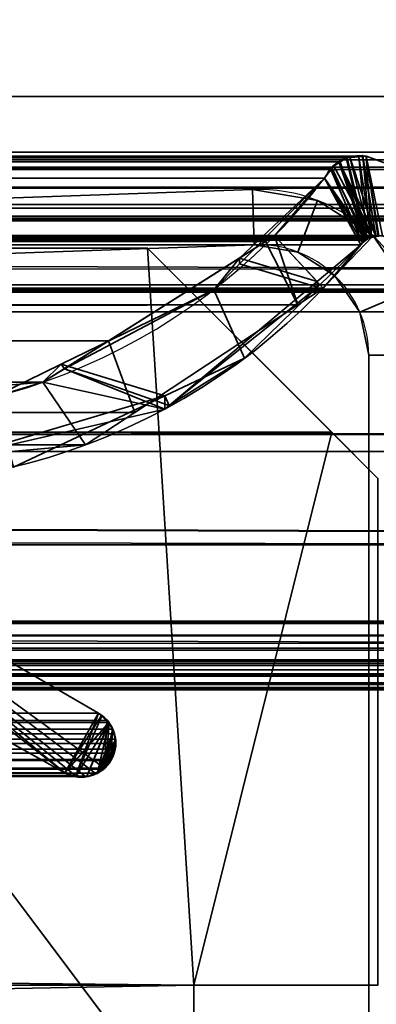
# Model space of a CAD drawing. Header units: millimetres. Extents: x -488 to 6688, y -115 to 115.
# Tile 379 of 656: x 304.61 to 308.48, y -8.21 to 2.48. Entities that reach past the tile are written whole.
import ezdxf

# ---------------------------------------------------------------- set-up
doc = ezdxf.new("R2010")
doc.units = ezdxf.units.MM
doc.layers.add('151', color=7, linetype='Continuous', true_color=0xffffff)

# ---------------------------------------------------------------- blocks, each defined once
blk = doc.blocks.new('UG_SURFACE_001')
at = {"layer": '151', "color": 252, "linetype": 'Continuous', "lineweight": 35}
for points in [[(487.5, -15, 2194.25), (487.5, 115, 2194.25), (-487.5, 115, 2194.25), (-487.5, -15, 2194.25)], [(-337.5, -15, 2044.25), (-337.5, 115, 2044.25), (337.5, 115, 2044.25), (337.5, -15, 2044.25)]]:
    blk.add_3dface(points, dxfattribs=at)
blk = doc.blocks.new('UG_SURFACE_007')
at = {"layer": '151', "color": 35, "linetype": 'Continuous', "lineweight": 35}
for points in [[(-308, -2), (-306, 0, 2), (306, 0, 2), (308, -2)], [(306.5, -8, 2017), (306, 0, 2017), (-306, 0, 2017), (-306.5, -8, 2017)], [(-306, 0, 2017), (306, 0, 2017), (306, 0, 2), (-306, 0, 2)], [(308, -2), (306, 0, 2), (306, 0, 2017), (308.5, -2.5, 2017)], [(306.5, -8, 2017), (308.5, -8, 2017), (308.5, -2.5, 2017), (306, 0, 2017)], [(-308, -2), (306.5, -8), (-306.5, -8)], [(306.5, -8), (-308, -2), (308, -2)], [(308, -2), (308.5, -2.5), (308.5, -8), (306.5, -8)], [(308.5, -2.5, 2017), (308.5, -2.5), (308, -2)], [(-306.5, -19.9, 2017), (306.5, -19.9, 2017), (306.5, -8, 2017)], [(-306.5, -8, 2017), (-306.5, -19.9, 2017), (306.5, -8, 2017)], [(306.5, -8), (306.5, -19.9), (-306.5, -19.9), (-306.5, -8)], [(306.5, -8), (308.5, -8), (308.5, -8, 2017), (306.5, -8, 2017)], [(306.5, -19.9), (306.5, -8), (306.5, -8, 2017), (306.5, -19.9, 2017)]]:
    blk.add_3dface(points, dxfattribs=at)
blk = doc.blocks.new('UG_SURFACE_025')
at = {"layer": '151', "color": 252, "linetype": 'Continuous', "lineweight": 35}
for points in [[(307.137, 0.635, 2017), (307.137, 0.635, 2), (295.009, 0.211, 2), (295.009, 0.211, 2017)], [(307.137, 0.635, 2017), (295.009, 0.211, 2017), (295.029, -0.388, 2017), (307.158, 0.035, 2017)], [(307.158, 0.035, 2), (295.029, -0.388, 2), (295.009, 0.211, 2), (307.137, 0.635, 2)], [(307.845, 0.516, 2017), (307.845, 0.516, 2), (307.137, 0.635, 2), (307.137, 0.635, 2017)], [(307.158, 0.035, 2017), (307.63, -0.044, 2017), (307.845, 0.516, 2017), (307.137, 0.635, 2017)], [(307.137, 0.635, 2), (307.845, 0.516, 2), (307.63, -0.044, 2), (307.158, 0.035, 2)], [(307.63, -0.044, 2017), (308.034, -0.301, 2017), (308.45, 0.131, 2017), (307.845, 0.516, 2017)], [(307.845, 0.516, 2), (308.45, 0.131, 2), (308.034, -0.301, 2), (307.63, -0.044, 2)], [(308.45, 0.131, 2017), (308.45, 0.131, 2), (307.845, 0.516, 2), (307.845, 0.516, 2017)], [(308.857, -0.461, 2017), (308.45, 0.131, 2017), (308.034, -0.301, 2017), (308.305, -0.695, 2017)], [(308.305, -0.695, 2), (308.034, -0.301, 2), (308.45, 0.131, 2), (308.857, -0.461, 2)], [(308.857, -0.461, 2017), (308.857, -0.461, 2), (308.45, 0.131, 2), (308.45, 0.131, 2017)], [(307.158, 0.035, 2017), (295.029, -0.388, 2017), (295.029, -0.388, 2), (307.158, 0.035, 2)], [(307.158, 0.035, 2017), (307.158, 0.035, 2), (307.63, -0.044, 2), (307.63, -0.044, 2017)], [(307.63, -0.044, 2017), (307.63, -0.044, 2), (308.034, -0.301, 2), (308.034, -0.301, 2017)], [(308.034, -0.301, 2017), (308.034, -0.301, 2), (308.305, -0.695, 2), (308.305, -0.695, 2017)], [(309, -1.164, 2017), (308.857, -0.461, 2017), (308.305, -0.695, 2017), (308.4, -1.164, 2017)], [(308.4, -1.164, 2), (308.305, -0.695, 2), (308.857, -0.461, 2), (309, -1.164, 2)], [(308.305, -0.695, 2017), (308.4, -1.164, 1609.594), (308.4, -1.164, 1850)], [(308.4, -1.164, 1850), (308.4, -1.164, 2017), (308.305, -0.695, 2017)], [(308.305, -0.695, 2017), (308.4, -1.164, 1373.406), (308.4, -1.164, 1609.594)], [(308.305, -0.695, 2017), (308.4, -1.164, 1084.75), (308.4, -1.164, 1373.406)], [(308.305, -0.695, 2017), (308.305, -0.695, 2), (308.4, -1.164, 774.5), (308.4, -1.164, 1084.75)], [(308.305, -0.695, 2), (308.4, -1.164, 489.5), (308.4, -1.164, 774.5)], [(308.305, -0.695, 2), (308.4, -1.164, 204.5), (308.4, -1.164, 489.5)], [(308.305, -0.695, 2), (308.4, -1.164, 2), (308.4, -1.164, 29.844)], [(308.4, -1.164, 29.844), (308.4, -1.164, 204.5), (308.305, -0.695, 2)], [(308.4, -1.164, 1373.406), (308.4, -12.138, 1491.036), (308.4, -12.073, 1491.657)], [(308.4, -16.471, 1609.594), (308.4, -1.164, 1609.594), (308.4, -12.266, 1492.25), (308.4, -12.683, 1492.714)], [(308.4, -12.073, 1491.657), (308.4, -1.164, 1609.594), (308.4, -1.164, 1373.406)], [(308.4, -1.164, 1373.406), (308.4, -16.471, 1373.406), (308.4, -13.565, 1490), (308.4, -12.955, 1490.13)], [(308.4, -12.073, 1491.657), (308.4, -12.266, 1492.25), (308.4, -1.164, 1609.594)], [(308.4, -12.955, 1490.13), (308.4, -12.45, 1490.496), (308.4, -1.164, 1373.406)], [(308.4, -12.45, 1490.496), (308.4, -12.138, 1491.036), (308.4, -1.164, 1373.406)], [(308.4, -1.164, 1850), (308.4, -9.625, 1967.746), (308.4, -9.252, 1969.5)], [(308.4, -16.471, 2017), (308.4, -1.164, 2017), (308.4, -12.232, 1973.602), (308.4, -13.565, 1973.813)], [(308.4, -9.252, 1969.5), (308.4, -1.164, 2017), (308.4, -1.164, 1850)], [(308.4, -9.252, 1969.5), (308.4, -9.625, 1971.254), (308.4, -1.164, 2017)], [(308.4, -1.164, 2017), (308.4, -10.679, 1972.705), (308.4, -12.232, 1973.602)], [(308.4, -1.164, 1850), (308.4, -10.679, 1966.295), (308.4, -9.625, 1967.746)], [(308.4, -1.164, 1850), (308.4, -16.471, 1850), (308.4, -14.016, 1965.211), (308.4, -12.232, 1965.398)], [(308.4, -12.232, 1965.398), (308.4, -10.679, 1966.295), (308.4, -1.164, 1850)], [(308.4, -9.625, 1971.254), (308.4, -10.679, 1972.705), (308.4, -1.164, 2017)], [(308.4, -1.164, 1609.594), (308.4, -9.625, 1728.746), (308.4, -9.252, 1730.5)], [(308.4, -1.164, 1850), (308.4, -12.232, 1734.602), (308.4, -13.565, 1734.813)], [(308.4, -9.252, 1730.5), (308.4, -1.164, 1850), (308.4, -1.164, 1609.594)], [(308.4, -13.565, 1734.813), (308.4, -14.016, 1734.789), (308.4, -16.471, 1850), (308.4, -1.164, 1850)], [(308.4, -9.252, 1730.5), (308.4, -9.625, 1732.254), (308.4, -1.164, 1850)], [(308.4, -1.164, 1850), (308.4, -10.679, 1733.705), (308.4, -12.232, 1734.602)], [(308.4, -1.164, 1609.594), (308.4, -10.679, 1727.295), (308.4, -9.625, 1728.746)], [(308.4, -1.164, 1609.594), (308.4, -16.471, 1609.594), (308.4, -14.016, 1726.211), (308.4, -12.232, 1726.398)], [(308.4, -12.232, 1726.398), (308.4, -10.679, 1727.295), (308.4, -1.164, 1609.594)], [(308.4, -9.625, 1732.254), (308.4, -10.679, 1733.705), (308.4, -1.164, 1850)], [(308.4, -1.164, 1084.75), (308.4, -9.625, 1250.746), (308.4, -9.252, 1252.5)], [(308.4, -1.164, 1373.406), (308.4, -12.232, 1256.602), (308.4, -13.565, 1256.813)], [(308.4, -9.252, 1252.5), (308.4, -1.164, 1373.406), (308.4, -1.164, 1084.75)], [(308.4, -13.565, 1256.813), (308.4, -14.016, 1256.789), (308.4, -16.471, 1373.406), (308.4, -1.164, 1373.406)], [(308.4, -9.252, 1252.5), (308.4, -9.625, 1254.254), (308.4, -1.164, 1373.406)], [(308.4, -1.164, 1373.406), (308.4, -10.679, 1255.705), (308.4, -12.232, 1256.602)], [(308.4, -1.164, 1084.75), (308.4, -10.679, 1249.295), (308.4, -9.625, 1250.746)], [(308.4, -1.164, 1084.75), (308.4, -16.471, 1084.75), (308.4, -14.016, 1248.211), (308.4, -12.232, 1248.398)], [(308.4, -12.232, 1248.398), (308.4, -10.679, 1249.295), (308.4, -1.164, 1084.75)], [(308.4, -9.625, 1254.254), (308.4, -10.679, 1255.705), (308.4, -1.164, 1373.406)], [(308.4, -1.164, 774.5), (308.4, -9.625, 915.246), (308.4, -9.252, 917)], [(308.4, -9.252, 917), (308.4, -1.164, 1084.75), (308.4, -1.164, 774.5)], [(308.4, -9.252, 917), (308.4, -9.625, 918.754), (308.4, -1.164, 1084.75)], [(308.4, -1.164, 1084.75), (308.4, -12.232, 921.102), (308.4, -13.565, 921.313)], [(308.4, -13.565, 921.313), (308.4, -14.016, 921.289), (308.4, -16.471, 1084.75), (308.4, -1.164, 1084.75)], [(308.4, -1.164, 774.5), (308.4, -10.679, 913.795), (308.4, -9.625, 915.246)], [(308.4, -14.016, 912.711), (308.4, -12.232, 912.898), (308.4, -1.164, 774.5), (308.4, -16.471, 774.5)], [(308.4, -1.164, 1084.75), (308.4, -10.679, 920.205), (308.4, -12.232, 921.102)], [(308.4, -12.232, 912.898), (308.4, -10.679, 913.795), (308.4, -1.164, 774.5)], [(308.4, -9.625, 918.754), (308.4, -10.679, 920.205), (308.4, -1.164, 1084.75)], [(308.4, -1.164, 489.5), (308.4, -9.625, 630.246), (308.4, -9.252, 632)], [(308.4, -9.252, 632), (308.4, -1.164, 774.5), (308.4, -1.164, 489.5)], [(308.4, -1.164, 774.5), (308.4, -12.232, 636.102), (308.4, -13.565, 636.313)], [(308.4, -9.252, 632), (308.4, -9.625, 633.754), (308.4, -1.164, 774.5)], [(308.4, -13.565, 636.313), (308.4, -14.016, 636.289), (308.4, -16.471, 774.5), (308.4, -1.164, 774.5)], [(308.4, -1.164, 489.5), (308.4, -10.679, 628.795), (308.4, -9.625, 630.246)], [(308.4, -14.016, 627.711), (308.4, -12.232, 627.898), (308.4, -1.164, 489.5), (308.4, -16.471, 489.5)], [(308.4, -1.164, 774.5), (308.4, -10.679, 635.205), (308.4, -12.232, 636.102)], [(308.4, -12.232, 627.898), (308.4, -10.679, 628.795), (308.4, -1.164, 489.5)], [(308.4, -9.625, 633.754), (308.4, -10.679, 635.205), (308.4, -1.164, 774.5)], [(308.4, -1.164, 489.5), (308.4, -12.232, 351.102), (308.4, -13.565, 351.313)], [(308.4, -13.565, 351.313), (308.4, -14.016, 351.289), (308.4, -16.471, 489.5), (308.4, -1.164, 489.5)], [(308.4, -1.164, 489.5), (308.4, -10.679, 350.205), (308.4, -12.232, 351.102)], [(308.4, -1.164, 204.5), (308.4, -12.232, 342.898), (308.4, -10.679, 343.795)], [(308.4, -1.164, 489.5), (308.4, -9.625, 348.754), (308.4, -10.679, 350.205)], [(308.4, -1.164, 489.5), (308.4, -1.164, 204.5), (308.4, -9.252, 347)], [(308.4, -10.679, 343.795), (308.4, -9.625, 345.246), (308.4, -1.164, 204.5)], [(308.4, -9.252, 347), (308.4, -9.625, 348.754), (308.4, -1.164, 489.5)], [(308.4, -1.164, 204.5), (308.4, -16.471, 204.5), (308.4, -14.016, 342.711), (308.4, -12.232, 342.898)], [(308.4, -9.625, 345.246), (308.4, -9.252, 347), (308.4, -1.164, 204.5)], [(308.4, -1.164, 204.5), (308.4, -12.232, 66.102), (308.4, -13.565, 66.313)], [(308.4, -1.164, 29.844), (308.4, -9.625, 60.246), (308.4, -9.252, 62)], [(308.4, -1.164, 29.844), (308.4, -16.471, 29.844), (308.4, -14.016, 57.711), (308.4, -12.232, 57.898)], [(308.4, -13.565, 66.313), (308.4, -14.016, 66.289), (308.4, -16.471, 204.5), (308.4, -1.164, 204.5)], [(308.4, -9.252, 62), (308.4, -9.625, 63.754), (308.4, -1.164, 204.5), (308.4, -1.164, 29.844)], [(308.4, -12.232, 57.898), (308.4, -10.679, 58.795), (308.4, -1.164, 29.844)], [(308.4, -1.164, 204.5), (308.4, -10.679, 65.205), (308.4, -12.232, 66.102)], [(308.4, -10.679, 58.795), (308.4, -9.625, 60.246), (308.4, -1.164, 29.844)], [(308.4, -9.625, 63.754), (308.4, -10.679, 65.205), (308.4, -1.164, 204.5)], [(308.4, -1.164, 29.844), (308.4, -1.164, 2), (308.4, -16.471, 2), (308.4, -16.471, 29.844)], [(309, -16.471, 2017), (309, -1.164, 2017), (308.4, -1.164, 2017), (308.4, -16.471, 2017)], [(308.4, -16.471, 2), (308.4, -1.164, 2), (309, -1.164, 2), (309, -16.471, 2)]]:
    blk.add_3dface(points, dxfattribs=at)
blk = doc.blocks.new('UG_SURFACE_047')
at = {"layer": '151', "color": 7, "linetype": 'Continuous', "lineweight": 35}
for points in [[(312.175, 1.646, 2019.425), (312.128, 4.961, 2019.378), (-312.128, 4.961, 2019.378), (-312.175, 1.646, 2019.425)], [(-311.205, 1.041, 2018.455), (-311.122, 3.971, 2018.372), (311.122, 3.971, 2018.372), (311.205, 1.041, 2018.455)], [(312.164, -0.224, 2019.414), (-312.175, 1.646, 2019.425), (-312.167, -0.697, 2019.417)], [(312.164, -0.224, 2019.414), (312.175, 1.646, 2019.425), (-312.175, 1.646, 2019.425)], [(-311.201, 0.959, 2018.451), (-311.205, 1.041, 2018.455), (311.205, 1.041, 2018.455)], [(-311.201, 0.959, 2018.451), (311.205, 1.041, 2018.455), (311.201, 0.959, 2018.451)], [(-308.373, 0.997, 2015.623), (-310.29, 0.295, 2017.54), (310.29, 0.295, 2017.54), (308.373, 0.997, 2015.623)], [(308.292, 0.99, 2015.542), (-308.292, 0.99, 2015.542), (-308.373, 0.997, 2015.623), (308.373, 0.997, 2015.623)], [(308.166, 0.98, 2015.416), (-308.166, 0.98, 2015.416), (-308.292, 0.99, 2015.542), (308.292, 0.99, 2015.542)], [(-308.155, 0.979, 2015.405), (-308.166, 0.98, 2015.416), (308.166, 0.98, 2015.416)], [(-308.155, 0.979, 2015.405), (308.166, 0.98, 2015.416), (308.155, 0.979, 2015.405)], [(308.155, 0.979, 2015.405), (-308.09, 0.935, 2015.34), (-308.155, 0.979, 2015.405)], [(308.155, 0.979, 2015.405), (308.09, 0.935, 2015.34), (-308.09, 0.935, 2015.34)], [(308.38, 0.097, 2015.63), (308.09, 0.935, 2015.34), (308.155, 0.979, 2015.405), (308.166, 0.98, 2015.416)], [(308.166, 0.98, 2015.416), (308.292, 0.99, 2015.542), (308.38, 0.097, 2015.63)], [(308.292, 0.99, 2015.542), (308.373, 0.997, 2015.623), (308.5, 0.136, 2015.75), (308.432, 0.114, 2015.682)], [(308.432, 0.114, 2015.682), (308.38, 0.097, 2015.63), (308.292, 0.99, 2015.542)], [(308.373, 0.997, 2015.623), (308.551, 0.133, 2015.801), (308.503, 0.136, 2015.753)], [(310.008, -0.401, 2017.258), (308.551, 0.133, 2015.801), (308.373, 0.997, 2015.623), (310.29, 0.295, 2017.54)], [(308.503, 0.136, 2015.753), (308.5, 0.136, 2015.75), (308.373, 0.997, 2015.623)], [(311.201, 0.959, 2018.451), (311.188, 0.878, 2018.438), (-311.188, 0.878, 2018.438), (-311.201, 0.959, 2018.451)], [(-311.188, 0.878, 2018.438), (311.188, 0.878, 2018.438), (311.179, 0.854, 2018.429)], [(311.179, 0.854, 2018.429), (-311.18, 0.854, 2018.43), (-311.188, 0.878, 2018.438)], [(-307.998, 0.874, 2015.248), (-308.09, 0.935, 2015.34), (308.09, 0.935, 2015.34)], [(-307.998, 0.874, 2015.248), (308.09, 0.935, 2015.34), (307.998, 0.874, 2015.248)], [(307.998, 0.874, 2015.248), (-307.992, 0.866, 2015.242), (-307.998, 0.874, 2015.248)], [(307.998, 0.874, 2015.248), (307.992, 0.866, 2015.242), (-307.992, 0.866, 2015.242)], [(307.921, 0.757, 2015.171), (-307.921, 0.757, 2015.171), (-307.992, 0.866, 2015.242), (307.992, 0.866, 2015.242)], [(308.38, 0.097, 2015.63), (308.367, 0.085, 2015.617), (307.921, 0.757, 2015.171), (307.992, 0.866, 2015.242)], [(307.992, 0.866, 2015.242), (307.998, 0.874, 2015.248), (308.09, 0.935, 2015.34), (308.38, 0.097, 2015.63)], [(-311.136, 0.719, 2018.386), (-311.18, 0.854, 2018.43), (311.179, 0.854, 2018.429)], [(-311.136, 0.719, 2018.386), (311.179, 0.854, 2018.429), (311.105, 0.66, 2018.355)], [(-307.921, 0.757, 2015.171), (307.921, 0.757, 2015.171), (307.378, 0.133, 2014.628)], [(-307.378, 0.133, 2014.628), (-307.921, 0.757, 2015.171), (307.378, 0.133, 2014.628)], [(307.378, 0.133, 2014.628), (307.921, 0.757, 2015.171), (308.314, 0.033, 2015.564), (307.907, -0.436, 2015.157)], [(307.921, 0.757, 2015.171), (308.367, 0.085, 2015.617), (308.314, 0.033, 2015.564)], [(-311.136, 0.719, 2018.386), (311.105, 0.66, 2018.355), (311.096, 0.65, 2018.346)], [(311.096, 0.65, 2018.346), (-311.091, 0.656, 2018.342), (-311.136, 0.719, 2018.386)], [(-310.986, 0.503, 2018.236), (-311.091, 0.656, 2018.342), (311.096, 0.65, 2018.346)], [(-310.942, 0.475, 2018.192), (-310.986, 0.503, 2018.236), (311.096, 0.65, 2018.346)], [(311.096, 0.65, 2018.346), (310.941, 0.473, 2018.191), (-310.942, 0.475, 2018.192)], [(-310.942, 0.475, 2018.192), (310.907, 0.434, 2018.157), (310.747, 0.347, 2017.997)], [(-310.942, 0.475, 2018.192), (310.941, 0.473, 2018.191), (310.907, 0.434, 2018.157)], [(310.747, 0.347, 2017.997), (-310.746, 0.348, 2017.997), (-310.942, 0.475, 2018.192)], [(-310.746, 0.348, 2017.997), (310.747, 0.347, 2017.997), (310.705, 0.323, 2017.955)], [(-310.715, 0.327, 2017.965), (-310.746, 0.348, 2017.997), (310.705, 0.323, 2017.955)], [(-310.715, 0.327, 2017.965), (310.705, 0.323, 2017.955), (310.529, 0.311, 2017.779)], [(310.529, 0.311, 2017.779), (-310.529, 0.313, 2017.779), (-310.715, 0.327, 2017.965)], [(-310.529, 0.313, 2017.779), (310.529, 0.311, 2017.779), (310.29, 0.295, 2017.54)], [(310.29, 0.295, 2017.54), (-310.29, 0.295, 2017.54), (-310.529, 0.313, 2017.779)], [(308.551, 0.133, 2015.801), (310.008, -0.401, 2017.258), (-310.008, -0.401, 2017.258), (-308.551, 0.133, 2015.801)], [(-308.551, 0.133, 2015.801), (-308.504, 0.127, 2015.754), (308.503, 0.136, 2015.753)], [(308.503, 0.136, 2015.753), (308.551, 0.133, 2015.801), (-308.551, 0.133, 2015.801)], [(308.5, 0.136, 2015.75), (-308.504, 0.127, 2015.754), (-308.431, 0.119, 2015.681)], [(308.5, 0.136, 2015.75), (308.503, 0.136, 2015.753), (-308.504, 0.127, 2015.754)], [(-308.431, 0.119, 2015.681), (308.432, 0.114, 2015.682), (308.5, 0.136, 2015.75)], [(308.38, 0.097, 2015.63), (-308.431, 0.119, 2015.681), (-308.417, 0.117, 2015.667)], [(308.38, 0.097, 2015.63), (308.432, 0.114, 2015.682), (-308.431, 0.119, 2015.681)], [(-308.417, 0.117, 2015.667), (308.367, 0.085, 2015.617), (308.38, 0.097, 2015.63)], [(-308.417, 0.117, 2015.667), (-308.368, 0.082, 2015.618), (308.367, 0.085, 2015.617)], [(307.378, 0.133, 2014.628), (307.28, 0.071, 2014.53), (-307.28, 0.071, 2014.53), (-307.378, 0.133, 2014.628)], [(307.28, 0.071, 2014.53), (307.378, 0.133, 2014.628), (307.632, -0.617, 2014.882)], [(307.907, -0.436, 2015.157), (307.632, -0.617, 2014.882), (307.378, 0.133, 2014.628)], [(308.367, 0.085, 2015.617), (-308.368, 0.082, 2015.618), (-308.333, 0.056, 2015.583)], [(-308.333, 0.056, 2015.583), (308.314, 0.033, 2015.564), (308.367, 0.085, 2015.617)], [(-308.333, 0.056, 2015.583), (-308.314, 0.033, 2015.564), (308.314, 0.033, 2015.564)], [(-308.314, 0.033, 2015.564), (-307.603, -0.562, 2014.853), (307.632, -0.617, 2014.882)], [(307.632, -0.617, 2014.882), (307.907, -0.436, 2015.157), (-308.314, 0.033, 2015.564)], [(307.907, -0.436, 2015.157), (308.314, 0.033, 2015.564), (-308.314, 0.033, 2015.564)], [(305.576, -1.007, 2012.826), (-305.576, -1.007, 2012.826), (-307.28, 0.071, 2014.53), (307.28, 0.071, 2014.53)], [(307.632, -0.617, 2014.882), (305.86, -1.786, 2013.11), (305.576, -1.007, 2012.826), (307.28, 0.071, 2014.53)], [(-312.167, -0.697, 2019.417), (312.194, -0.693, 2019.444), (312.164, -0.224, 2019.414)], [(-310.362, -0.479, 2017.612), (310.008, -0.401, 2017.258), (310.362, -0.479, 2017.612)], [(-310.362, -0.479, 2017.612), (-310.008, -0.401, 2017.258), (310.008, -0.401, 2017.258)], [(311.249, -2.025, 2018.499), (-311.282, -2.214, 2018.532), (-311.193, -0.45, 2018.443)], [(311.193, -0.45, 2018.443), (-311.193, -0.45, 2018.443), (-311.188, -0.448, 2018.437), (311.188, -0.448, 2018.437)], [(-311.193, -0.45, 2018.443), (311.193, -0.45, 2018.443), (311.249, -2.025, 2018.499)], [(311.188, -0.448, 2018.437), (-311.188, -0.448, 2018.437), (-311.181, -0.446, 2018.431)], [(-311.181, -0.446, 2018.431), (-311.177, -0.446, 2018.427), (311.177, -0.446, 2018.427), (311.181, -0.446, 2018.431)], [(311.181, -0.446, 2018.431), (311.188, -0.448, 2018.437), (-311.181, -0.446, 2018.431)], [(311.177, -0.446, 2018.427), (-311.177, -0.446, 2018.427), (-311.152, -0.448, 2018.402), (311.152, -0.448, 2018.402)], [(311.152, -0.448, 2018.402), (-311.152, -0.448, 2018.402), (-311.095, -0.452, 2018.345), (311.095, -0.452, 2018.345)], [(311.095, -0.452, 2018.345), (-311.095, -0.452, 2018.345), (-311.032, -0.456, 2018.282)], [(311.032, -0.456, 2018.282), (311.095, -0.452, 2018.345), (-311.032, -0.456, 2018.282)], [(-311.032, -0.456, 2018.282), (-310.479, -0.475, 2017.729), (310.479, -0.475, 2017.729), (311.032, -0.456, 2018.282)], [(310.362, -0.479, 2017.612), (-310.479, -0.475, 2017.729), (-310.362, -0.479, 2017.612)], [(310.362, -0.479, 2017.612), (310.479, -0.475, 2017.729), (-310.479, -0.475, 2017.729)], [(307.632, -0.617, 2014.882), (-307.603, -0.562, 2014.853), (-306.187, -1.749, 2013.437)], [(307.632, -0.617, 2014.882), (-306.187, -1.749, 2013.437), (-305.887, -1.818, 2013.137)], [(-305.887, -1.818, 2013.137), (305.86, -1.786, 2013.11), (307.632, -0.617, 2014.882)], [(312.348, -3.085, 2019.598), (312.194, -0.693, 2019.444), (-312.167, -0.697, 2019.417)], [(312.348, -3.085, 2019.598), (-312.167, -0.697, 2019.417), (-312.165, -1.426, 2019.415)], [(-304.863, -1.457, 2012.113), (-305.576, -1.007, 2012.826), (305.576, -1.007, 2012.826)], [(-304.863, -1.457, 2012.113), (305.576, -1.007, 2012.826), (304.863, -1.457, 2012.113)], [(305.86, -1.786, 2013.11), (305.327, -2.138, 2012.577), (304.863, -1.457, 2012.113), (305.576, -1.007, 2012.826)], [(298.594, -1.069, 2005.844), (300.71, -2.296, 2007.96), (305.101, -5.697, 2012.351), (297.724, -1.597, 2004.974)], [(-312.165, -1.426, 2019.415), (-312.375, -3.193, 2019.625), (312.401, -3.223, 2019.651)], [(-312.165, -1.426, 2019.415), (312.401, -3.223, 2019.651), (312.348, -3.085, 2019.598)], [(304.863, -1.457, 2012.113), (303.685, -1.558, 2010.935), (-303.685, -1.558, 2010.935), (-304.863, -1.457, 2012.113)], [(303.685, -1.558, 2010.935), (304.863, -1.457, 2012.113), (305.327, -2.138, 2012.577), (303.871, -2.267, 2011.121)], [(297.724, -1.597, 2004.974), (305.101, -5.697, 2012.351), (-305.101, -5.697, 2012.351), (-297.724, -1.597, 2004.974)], [(305.327, -2.138, 2012.577), (305.86, -1.786, 2013.11), (-305.887, -1.818, 2013.137)], [(303.871, -2.267, 2011.121), (305.327, -2.138, 2012.577), (-305.887, -1.818, 2013.137)], [(311.249, -2.025, 2018.499), (311.29, -2.208, 2018.54), (-311.282, -2.214, 2018.532)], [(-311.286, -2.283, 2018.536), (311.29, -2.208, 2018.54), (311.755, -4.289, 2019.005)], [(-311.286, -2.283, 2018.536), (-311.282, -2.214, 2018.532), (311.29, -2.208, 2018.54)], [(311.755, -4.289, 2019.005), (-311.824, -4.466, 2019.073), (-311.286, -2.283, 2018.536)], [(305.101, -5.697, 2012.351), (300.71, -2.296, 2007.96), (301.683, -2.859, 2008.933)], [(305.468, -5.049, 2012.718), (301.683, -2.859, 2008.933), (-301.683, -2.859, 2008.933), (-305.468, -5.049, 2012.718)], [(301.683, -2.859, 2008.933), (305.431, -5.7, 2012.681), (305.354, -5.737, 2012.604), (305.324, -5.735, 2012.574)], [(305.324, -5.735, 2012.574), (305.212, -5.727, 2012.462), (301.683, -2.859, 2008.933)], [(305.531, -5.646, 2012.781), (301.683, -2.859, 2008.933), (305.468, -5.049, 2012.718), (305.556, -5.128, 2012.806)], [(301.683, -2.859, 2008.933), (305.531, -5.646, 2012.781), (305.522, -5.657, 2012.772), (305.431, -5.7, 2012.681)], [(301.683, -2.859, 2008.933), (305.212, -5.727, 2012.462), (305.159, -5.724, 2012.409), (305.101, -5.697, 2012.351)], [(-312.375, -3.193, 2019.625), (-312.39, -3.231, 2019.64), (312.401, -3.223, 2019.651)], [(-312.39, -3.231, 2019.64), (-312.718, -4.057, 2019.968), (312.718, -4.057, 2019.968)], [(312.718, -4.057, 2019.968), (312.401, -3.223, 2019.651), (-312.39, -3.231, 2019.64)], [(312.718, -4.057, 2019.968), (-312.718, -4.057, 2019.968), (-312.725, -4.074, 2019.975), (312.725, -4.074, 2019.975)], [(312.77, -4.201, 2020.02), (312.725, -4.074, 2019.975), (-312.725, -4.074, 2019.975), (-312.77, -4.201, 2020.02)], [(312.776, -4.343, 2020.026), (-312.77, -4.211, 2020.02), (-312.776, -4.343, 2020.026)], [(-312.77, -4.201, 2020.02), (312.77, -4.211, 2020.02), (312.77, -4.201, 2020.02)], [(-312.77, -4.201, 2020.02), (-312.77, -4.211, 2020.02), (312.77, -4.211, 2020.02)], [(312.776, -4.343, 2020.026), (312.77, -4.211, 2020.02), (-312.77, -4.211, 2020.02)], [(-312.776, -4.343, 2020.026), (-312.77, -4.366, 2020.02), (312.77, -4.366, 2020.02), (312.776, -4.343, 2020.026)], [(312.77, -4.366, 2020.02), (-312.77, -4.366, 2020.02), (-312.739, -4.488, 2019.989)], [(312.739, -4.488, 2019.989), (312.77, -4.366, 2020.02), (-312.739, -4.488, 2019.989)], [(311.755, -4.289, 2019.005), (311.818, -4.469, 2019.068), (-311.824, -4.466, 2019.073)], [(-312.739, -4.488, 2019.989), (-312.725, -4.511, 2019.975), (312.725, -4.511, 2019.975), (312.739, -4.488, 2019.989)], [(-311.84, -4.532, 2019.09), (-311.824, -4.466, 2019.073), (311.818, -4.469, 2019.068)], [(311.818, -4.469, 2019.068), (311.84, -4.532, 2019.09), (-311.84, -4.532, 2019.09)], [(312.657, -4.621, 2019.907), (-312.725, -4.511, 2019.975), (-312.657, -4.621, 2019.907)], [(312.657, -4.621, 2019.907), (312.725, -4.511, 2019.975), (-312.725, -4.511, 2019.975)], [(311.87, -4.58, 2019.12), (-311.941, -4.648, 2019.191), (-311.87, -4.58, 2019.12)], [(311.87, -4.58, 2019.12), (311.941, -4.648, 2019.191), (-311.941, -4.648, 2019.191)], [(-311.87, -4.58, 2019.12), (311.84, -4.532, 2019.09), (311.87, -4.58, 2019.12)], [(-311.87, -4.58, 2019.12), (-311.84, -4.532, 2019.09), (311.84, -4.532, 2019.09)], [(-312.657, -4.621, 2019.907), (-312.641, -4.633, 2019.891), (312.641, -4.633, 2019.891), (312.657, -4.621, 2019.907)], [(312.641, -4.633, 2019.891), (-312.641, -4.633, 2019.891), (-312.517, -4.733, 2019.767), (312.517, -4.733, 2019.767)], [(-312.015, -4.718, 2019.265), (311.941, -4.648, 2019.191), (312.015, -4.718, 2019.265)], [(-312.015, -4.718, 2019.265), (-311.941, -4.648, 2019.191), (311.941, -4.648, 2019.191)], [(312.517, -4.733, 2019.767), (-312.517, -4.733, 2019.767), (-312.5, -4.737, 2019.75), (312.5, -4.737, 2019.75)], [(312.5, -4.737, 2019.75), (-312.5, -4.737, 2019.75), (-312.36, -4.771, 2019.61), (312.36, -4.771, 2019.61)], [(312.36, -4.771, 2019.61), (-312.36, -4.771, 2019.61), (-312.268, -4.794, 2019.518)], [(312.268, -4.794, 2019.518), (312.36, -4.771, 2019.61), (-312.268, -4.794, 2019.518)], [(-312.268, -4.794, 2019.518), (-312.207, -4.776, 2019.457), (312.207, -4.776, 2019.457), (312.268, -4.794, 2019.518)], [(312.207, -4.776, 2019.457), (-312.207, -4.776, 2019.457), (-312.061, -4.732, 2019.31), (312.061, -4.732, 2019.31)], [(312.015, -4.718, 2019.265), (-312.061, -4.732, 2019.31), (-312.015, -4.718, 2019.265)], [(312.015, -4.718, 2019.265), (312.061, -4.732, 2019.31), (-312.061, -4.732, 2019.31)], [(305.583, -5.152, 2012.833), (305.556, -5.128, 2012.806), (-305.556, -5.128, 2012.806), (-305.583, -5.152, 2012.833)], [(305.468, -5.049, 2012.718), (-305.468, -5.049, 2012.718), (-305.556, -5.128, 2012.806), (305.556, -5.128, 2012.806)], [(305.556, -5.128, 2012.806), (305.583, -5.152, 2012.833), (305.618, -5.224, 2012.868), (305.531, -5.646, 2012.781)], [(305.641, -5.272, 2012.891), (305.618, -5.224, 2012.868), (-305.618, -5.224, 2012.868), (-305.641, -5.272, 2012.891)], [(-305.618, -5.224, 2012.868), (305.618, -5.224, 2012.868), (305.583, -5.152, 2012.833)], [(-305.583, -5.152, 2012.833), (-305.618, -5.224, 2012.868), (305.583, -5.152, 2012.833)], [(305.6, -5.562, 2012.85), (305.531, -5.646, 2012.781), (305.618, -5.224, 2012.868)], [(305.6, -5.562, 2012.85), (305.618, -5.224, 2012.868), (305.641, -5.272, 2012.891), (305.649, -5.331, 2012.899)], [(305.655, -5.377, 2012.905), (-305.649, -5.331, 2012.899), (-305.655, -5.377, 2012.905)], [(-305.641, -5.272, 2012.891), (-305.649, -5.331, 2012.899), (305.649, -5.331, 2012.899)], [(305.655, -5.377, 2012.905), (305.649, -5.331, 2012.899), (-305.649, -5.331, 2012.899)], [(-305.641, -5.272, 2012.891), (305.649, -5.331, 2012.899), (305.641, -5.272, 2012.891)], [(305.6, -5.562, 2012.85), (305.649, -5.331, 2012.899), (305.655, -5.377, 2012.905), (305.644, -5.44, 2012.894)], [(-305.655, -5.377, 2012.905), (-305.644, -5.44, 2012.894), (305.644, -5.44, 2012.894), (305.655, -5.377, 2012.905)], [(305.637, -5.484, 2012.887), (-305.644, -5.44, 2012.894), (-305.637, -5.484, 2012.887)], [(305.637, -5.484, 2012.887), (305.644, -5.44, 2012.894), (-305.644, -5.44, 2012.894)], [(305.644, -5.44, 2012.894), (305.637, -5.484, 2012.887), (305.608, -5.552, 2012.858), (305.6, -5.562, 2012.85)], [(-305.637, -5.484, 2012.887), (-305.608, -5.552, 2012.858), (305.608, -5.552, 2012.858), (305.637, -5.484, 2012.887)], [(305.608, -5.552, 2012.858), (-305.608, -5.552, 2012.858), (-305.6, -5.562, 2012.85), (305.6, -5.562, 2012.85)], [(305.6, -5.562, 2012.85), (-305.6, -5.562, 2012.85), (-305.531, -5.646, 2012.781), (305.531, -5.646, 2012.781)], [(305.531, -5.646, 2012.781), (-305.531, -5.646, 2012.781), (-305.522, -5.657, 2012.772)], [(305.522, -5.657, 2012.772), (305.531, -5.646, 2012.781), (-305.522, -5.657, 2012.772)], [(-305.522, -5.657, 2012.772), (-305.431, -5.7, 2012.681), (305.431, -5.7, 2012.681), (305.522, -5.657, 2012.772)], [(305.354, -5.737, 2012.604), (-305.431, -5.7, 2012.681), (-305.354, -5.737, 2012.604)], [(305.354, -5.737, 2012.604), (305.431, -5.7, 2012.681), (-305.431, -5.7, 2012.681)], [(-305.354, -5.737, 2012.604), (-305.324, -5.735, 2012.574), (305.324, -5.735, 2012.574), (305.354, -5.737, 2012.604)], [(305.324, -5.735, 2012.574), (-305.324, -5.735, 2012.574), (-305.212, -5.727, 2012.462), (305.212, -5.727, 2012.462)], [(305.159, -5.724, 2012.409), (-305.212, -5.727, 2012.462), (-305.159, -5.724, 2012.409)], [(305.159, -5.724, 2012.409), (305.212, -5.727, 2012.462), (-305.212, -5.727, 2012.462)], [(-305.159, -5.724, 2012.409), (305.101, -5.697, 2012.351), (305.159, -5.724, 2012.409)], [(-305.159, -5.724, 2012.409), (-305.101, -5.697, 2012.351), (305.101, -5.697, 2012.351)]]:
    blk.add_3dface(points, dxfattribs=at)
blk = doc.blocks.new('UG_SURFACE_048')
at = {"layer": '151', "color": 7, "linetype": 'Continuous', "lineweight": 35}
for points in [[(308.476, 0.134, -10.75), (308.078, 0.931, -10.75), (308.161, 0.981, -10.75), (308.197, 0.986, -10.75)], [(308.161, 0.981, -10.75), (308.078, 0.931, -10.75), (308.078, 0.927, 2015.328)], [(308.078, 0.927, 2015.328), (308.155, 0.979, 2015.405), (308.161, 0.981, -10.75)], [(308.155, 0.979, 2015.405), (308.078, 0.927, 2015.328), (308.366, 0.081, 2015.616)], [(308.155, 0.979, 2015.405), (308.197, 0.986, -10.75), (308.161, 0.981, -10.75)], [(308.155, 0.979, 2015.405), (308.197, 0.982, 2015.447), (308.197, 0.986, -10.75)], [(308.366, 0.081, 2015.616), (308.417, 0.117, 2015.667), (308.197, 0.982, 2015.447), (308.155, 0.979, 2015.405)], [(308.197, 0.986, -10.75), (308.329, 1.003, -10.75), (308.476, 0.134, -10.75)], [(308.329, 1.003, -10.75), (308.197, 0.986, -10.75), (308.197, 0.982, 2015.447)], [(308.197, 0.982, 2015.447), (308.336, 0.994, 2015.586), (308.329, 1.003, -10.75)], [(308.336, 0.994, 2015.586), (308.197, 0.982, 2015.447), (308.417, 0.117, 2015.667)], [(308.476, 0.134, -10.75), (308.329, 1.003, -10.75), (308.335, 1.002, -10.75)], [(308.336, 0.994, 2015.586), (308.335, 1.002, -10.75), (308.329, 1.003, -10.75)], [(308.51, 0.133, -10.75), (308.476, 0.134, -10.75), (308.335, 1.002, -10.75), (308.373, 0.997, -10.75)], [(308.373, 0.997, -10.75), (308.335, 1.002, -10.75), (308.336, 0.994, 2015.586)], [(308.417, 0.117, 2015.667), (308.432, 0.119, 2015.682), (308.373, 0.997, 2015.623), (308.336, 0.994, 2015.586)], [(308.336, 0.994, 2015.586), (308.373, 0.997, 2015.623), (308.373, 0.997, -10.75)], [(308.373, 0.997, -10.75), (308.551, 0.133, -10.75), (308.51, 0.133, -10.75)], [(308.373, 0.997, -10.75), (310.29, 0.295, -10.75), (310.008, -0.401, -10.75), (308.551, 0.133, -10.75)], [(310.29, 0.295, 2017.54), (308.373, 0.997, 2015.623), (308.551, 0.133, 2015.801), (310.008, -0.401, 2017.258)], [(308.373, 0.997, 2015.623), (308.432, 0.119, 2015.682), (308.51, 0.128, 2015.76)], [(308.51, 0.128, 2015.76), (308.551, 0.133, 2015.801), (308.373, 0.997, 2015.623)], [(308.373, 0.997, 2015.623), (310.29, 0.295, 2017.54), (310.29, 0.295, -10.75), (308.373, 0.997, -10.75)], [(308.333, 0.056, 2015.583), (307.987, 0.858, 2015.237), (307.921, 0.757, 2015.171)], [(307.921, 0.757, 2015.171), (307.987, 0.858, 2015.237), (307.991, 0.856, -10.75)], [(307.921, 0.757, -10.75), (307.991, 0.856, -10.75), (308.385, 0.101, -10.75)], [(307.991, 0.856, -10.75), (307.921, 0.757, -10.75), (307.921, 0.757, 2015.171)], [(308.019, 0.896, -10.75), (307.991, 0.856, -10.75), (307.987, 0.858, 2015.237)], [(307.987, 0.858, 2015.237), (307.998, 0.874, 2015.248), (308.019, 0.896, -10.75)], [(307.998, 0.874, 2015.248), (307.987, 0.858, 2015.237), (308.333, 0.056, 2015.583), (308.366, 0.081, 2015.616)], [(308.434, 0.119, -10.75), (308.385, 0.101, -10.75), (307.991, 0.856, -10.75), (308.019, 0.896, -10.75)], [(307.998, 0.874, 2015.248), (308.078, 0.931, -10.75), (308.019, 0.896, -10.75)], [(307.998, 0.874, 2015.248), (308.078, 0.927, 2015.328), (308.078, 0.931, -10.75)], [(308.366, 0.081, 2015.616), (308.078, 0.927, 2015.328), (307.998, 0.874, 2015.248)], [(308.019, 0.896, -10.75), (308.078, 0.931, -10.75), (308.434, 0.119, -10.75)], [(308.078, 0.931, -10.75), (308.476, 0.134, -10.75), (308.434, 0.119, -10.75)], [(307.921, 0.757, -10.75), (306.997, -0.172, -10.75), (306.996, -0.109, 2014.246)], [(306.996, -0.109, 2014.246), (307.378, 0.133, 2014.628), (307.921, 0.757, -10.75)], [(306.997, -0.172, -10.75), (307.921, 0.757, -10.75), (308.314, 0.033, -10.75), (307.843, -0.426, -10.75)], [(307.921, 0.757, 2015.171), (307.378, 0.133, 2014.628), (307.839, -0.365, 2015.089), (308.314, 0.033, 2015.564)], [(307.378, 0.133, 2014.628), (307.921, 0.757, 2015.171), (307.921, 0.757, -10.75)], [(307.921, 0.757, -10.75), (308.385, 0.101, -10.75), (308.367, 0.083, -10.75)], [(308.367, 0.083, -10.75), (308.314, 0.033, -10.75), (307.921, 0.757, -10.75)], [(308.314, 0.033, 2015.564), (308.333, 0.056, 2015.583), (307.921, 0.757, 2015.171)], [(307.839, -0.365, 2015.089), (307.378, 0.133, 2014.628), (306.996, -0.109, 2014.246)], [(308.417, 0.117, 2015.667), (308.366, 0.081, 2015.616), (308.367, 0.083, -10.75)], [(308.417, 0.117, 2015.667), (308.367, 0.083, -10.75), (308.385, 0.101, -10.75)], [(308.417, 0.117, 2015.667), (308.385, 0.101, -10.75), (308.434, 0.119, -10.75)], [(308.434, 0.119, -10.75), (308.432, 0.119, 2015.682), (308.417, 0.117, 2015.667)], [(308.476, 0.134, -10.75), (308.51, 0.128, 2015.76), (308.432, 0.119, 2015.682)], [(308.432, 0.119, 2015.682), (308.434, 0.119, -10.75), (308.476, 0.134, -10.75)], [(308.476, 0.134, -10.75), (308.51, 0.133, -10.75), (308.51, 0.128, 2015.76)], [(308.314, 0.033, -10.75), (308.314, 0.033, 2015.564), (307.839, -0.365, 2015.089)], [(307.839, -0.365, 2015.089), (307.843, -0.426, -10.75), (308.314, 0.033, -10.75)], [(308.333, 0.056, 2015.583), (308.314, 0.033, -10.75), (308.367, 0.083, -10.75)], [(308.333, 0.056, 2015.583), (308.314, 0.033, 2015.564), (308.314, 0.033, -10.75)], [(308.367, 0.083, -10.75), (308.366, 0.081, 2015.616), (308.333, 0.056, 2015.583)], [(306.235, -1.708, 2013.485), (307.839, -0.365, 2015.089), (306.996, -0.109, 2014.246), (305.096, -1.31, 2012.346)], [(305.096, -1.31, 2012.346), (306.996, -0.109, 2014.246), (306.717, -0.453, -10.75)], [(306.996, -0.109, 2014.246), (306.997, -0.172, -10.75), (306.717, -0.453, -10.75)], [(307.843, -0.426, -10.75), (307.052, -1.196, -10.75), (306.717, -0.453, -10.75), (306.997, -0.172, -10.75)], [(307.843, -0.426, -10.75), (307.839, -0.365, 2015.089), (306.235, -1.708, 2013.485)], [(306.235, -1.708, 2013.485), (307.052, -1.196, -10.75), (307.843, -0.426, -10.75)], [(305.062, -1.261, -10.75), (306.717, -0.453, -10.75), (307.052, -1.196, -10.75), (306.186, -1.604, -10.75)], [(306.717, -0.453, -10.75), (305.062, -1.261, -10.75), (305.096, -1.31, 2012.346)], [(298.594, -1.069, -10.75), (300.71, -2.296, -10.75), (305.101, -5.697, -10.75), (297.724, -1.597, -10.75)], [(297.724, -1.597, 2004.974), (305.101, -5.697, 2012.351), (300.71, -2.296, 2007.96), (298.594, -1.069, 2005.844)], [(306.186, -1.604, -10.75), (304.544, -2.377, -10.75), (304.327, -1.619, -10.75), (305.062, -1.261, -10.75)], [(305.062, -1.261, -10.75), (304.327, -1.619, -10.75), (304.863, -1.457, 2012.113)], [(304.863, -1.457, 2012.113), (305.096, -1.31, 2012.346), (305.062, -1.261, -10.75)], [(306.235, -1.708, 2013.485), (306.186, -1.604, -10.75), (307.052, -1.196, -10.75)], [(305.096, -1.31, 2012.346), (304.863, -1.457, 2012.113), (306.187, -1.749, 2013.437)], [(305.096, -1.31, 2012.346), (306.187, -1.749, 2013.437), (306.235, -1.708, 2013.485)], [(304.017, -2.247, 2011.267), (306.187, -1.749, 2013.437), (304.863, -1.457, 2012.113), (303.231, -1.597, 2010.481)], [(303.231, -1.597, 2010.481), (304.863, -1.457, 2012.113), (304.327, -1.619, -10.75)], [(297.724, -1.597, -10.75), (305.101, -5.697, -10.75), (305.101, -5.697, 2012.351), (297.724, -1.597, 2004.974)], [(306.186, -1.604, -10.75), (306.187, -1.749, 2013.437), (304.017, -2.247, 2011.267)], [(304.017, -2.247, 2011.267), (304.544, -2.377, -10.75), (306.186, -1.604, -10.75)], [(306.186, -1.604, -10.75), (306.235, -1.708, 2013.485), (306.187, -1.749, 2013.437)], [(305.101, -5.697, -10.75), (300.71, -2.296, -10.75), (301.683, -2.859, -10.75)], [(300.71, -2.296, 2007.96), (305.101, -5.697, 2012.351), (301.682, -2.858, 2008.932)], [(301.683, -2.859, 2008.933), (301.682, -2.858, 2008.932), (305.101, -5.697, 2012.351)], [(305.468, -5.049, -10.75), (301.683, -2.859, -10.75), (301.683, -2.859, 2008.933), (305.468, -5.049, 2012.718)], [(301.683, -2.859, -10.75), (305.468, -5.049, -10.75), (305.5, -5.076, -10.75), (305.101, -5.697, -10.75)], [(305.468, -5.049, 2012.718), (301.683, -2.859, 2008.933), (305.101, -5.697, 2012.351)], [(305.101, -5.697, 2012.351), (305.159, -5.724, 2012.409), (305.22, -5.728, 2012.47), (305.468, -5.049, 2012.718)], [(305.5, -5.076, -10.75), (305.571, -5.136, -10.75), (305.579, -5.152, -10.75), (305.101, -5.697, -10.75)], [(305.501, -5.078, 2012.751), (305.468, -5.049, 2012.718), (305.22, -5.728, 2012.47)], [(305.22, -5.728, 2012.47), (305.341, -5.736, 2012.591), (305.582, -5.151, 2012.832), (305.501, -5.078, 2012.751)], [(305.5, -5.076, -10.75), (305.468, -5.049, -10.75), (305.468, -5.049, 2012.718)], [(305.468, -5.049, 2012.718), (305.501, -5.078, 2012.751), (305.5, -5.076, -10.75)], [(305.571, -5.136, -10.75), (305.5, -5.076, -10.75), (305.501, -5.078, 2012.751)], [(305.501, -5.078, 2012.751), (305.582, -5.151, 2012.832), (305.571, -5.136, -10.75)], [(305.221, -5.735, -10.75), (305.101, -5.697, -10.75), (305.579, -5.152, -10.75)], [(305.341, -5.734, -10.75), (305.248, -5.743, -10.75), (305.221, -5.735, -10.75), (305.579, -5.152, -10.75)], [(305.582, -5.151, 2012.832), (305.341, -5.736, 2012.591), (305.354, -5.737, 2012.604), (305.458, -5.687, 2012.708)], [(305.579, -5.152, -10.75), (305.457, -5.692, -10.75), (305.384, -5.73, -10.75), (305.341, -5.734, -10.75)], [(305.457, -5.692, -10.75), (305.579, -5.152, -10.75), (305.628, -5.246, -10.75)], [(305.458, -5.687, 2012.708), (305.522, -5.657, 2012.772), (305.547, -5.626, 2012.797), (305.582, -5.151, 2012.832)], [(305.629, -5.247, 2012.879), (305.583, -5.152, 2012.833), (305.582, -5.151, 2012.832), (305.547, -5.626, 2012.797)], [(305.582, -5.151, 2012.832), (305.579, -5.152, -10.75), (305.571, -5.136, -10.75)], [(305.628, -5.246, -10.75), (305.579, -5.152, -10.75), (305.582, -5.151, 2012.832)], [(305.582, -5.151, 2012.832), (305.583, -5.152, 2012.833), (305.628, -5.246, -10.75)], [(305.583, -5.152, 2012.833), (305.629, -5.247, 2012.879), (305.628, -5.246, -10.75)], [(305.628, -5.246, -10.75), (305.641, -5.272, -10.75), (305.648, -5.345, -10.75), (305.457, -5.692, -10.75)], [(305.547, -5.626, 2012.797), (305.651, -5.346, 2012.901), (305.641, -5.272, 2012.891), (305.629, -5.247, 2012.879)], [(305.641, -5.272, -10.75), (305.628, -5.246, -10.75), (305.629, -5.247, 2012.879)], [(305.629, -5.247, 2012.879), (305.641, -5.272, 2012.891), (305.641, -5.272, -10.75)], [(305.648, -5.345, -10.75), (305.641, -5.272, -10.75), (305.641, -5.272, 2012.891)], [(305.641, -5.272, 2012.891), (305.651, -5.346, 2012.901), (305.648, -5.345, -10.75)], [(305.457, -5.692, -10.75), (305.648, -5.345, -10.75), (305.653, -5.406, -10.75), (305.641, -5.446, -10.75)], [(305.457, -5.692, -10.75), (305.641, -5.446, -10.75), (305.608, -5.552, -10.75), (305.546, -5.627, -10.75)], [(305.643, -5.446, 2012.893), (305.655, -5.377, 2012.905), (305.651, -5.346, 2012.901), (305.547, -5.626, 2012.797)], [(305.547, -5.626, 2012.797), (305.608, -5.552, 2012.858), (305.637, -5.484, 2012.887), (305.643, -5.446, 2012.893)], [(305.641, -5.446, -10.75), (305.637, -5.484, 2012.887), (305.608, -5.552, 2012.858)], [(305.608, -5.552, 2012.858), (305.608, -5.552, -10.75), (305.641, -5.446, -10.75)], [(305.641, -5.446, -10.75), (305.643, -5.446, 2012.893), (305.637, -5.484, 2012.887)], [(305.643, -5.446, 2012.893), (305.641, -5.446, -10.75), (305.653, -5.406, -10.75)], [(305.653, -5.406, -10.75), (305.655, -5.377, 2012.905), (305.643, -5.446, 2012.893)], [(305.653, -5.406, -10.75), (305.648, -5.345, -10.75), (305.651, -5.346, 2012.901)], [(305.651, -5.346, 2012.901), (305.655, -5.377, 2012.905), (305.653, -5.406, -10.75)], [(305.547, -5.626, 2012.797), (305.546, -5.627, -10.75), (305.608, -5.552, -10.75)], [(305.608, -5.552, -10.75), (305.608, -5.552, 2012.858), (305.547, -5.626, 2012.797)], [(305.546, -5.627, -10.75), (305.519, -5.659, -10.75), (305.457, -5.692, -10.75)], [(305.458, -5.687, 2012.708), (305.457, -5.692, -10.75), (305.519, -5.659, -10.75)], [(305.519, -5.659, -10.75), (305.522, -5.657, 2012.772), (305.458, -5.687, 2012.708)], [(305.522, -5.657, 2012.772), (305.519, -5.659, -10.75), (305.546, -5.627, -10.75)], [(305.546, -5.627, -10.75), (305.547, -5.626, 2012.797), (305.522, -5.657, 2012.772)], [(305.159, -5.724, 2012.409), (305.101, -5.697, -10.75), (305.221, -5.735, -10.75)], [(305.159, -5.724, 2012.409), (305.101, -5.697, 2012.351), (305.101, -5.697, -10.75)], [(305.221, -5.735, -10.75), (305.22, -5.728, 2012.47), (305.159, -5.724, 2012.409)], [(305.341, -5.734, -10.75), (305.341, -5.736, 2012.591), (305.22, -5.728, 2012.47)], [(305.22, -5.728, 2012.47), (305.221, -5.735, -10.75), (305.248, -5.743, -10.75)], [(305.22, -5.728, 2012.47), (305.248, -5.743, -10.75), (305.341, -5.734, -10.75)], [(305.384, -5.73, -10.75), (305.354, -5.737, 2012.604), (305.341, -5.736, 2012.591)], [(305.341, -5.736, 2012.591), (305.341, -5.734, -10.75), (305.384, -5.73, -10.75)], [(305.457, -5.692, -10.75), (305.458, -5.687, 2012.708), (305.354, -5.737, 2012.604)], [(305.354, -5.737, 2012.604), (305.384, -5.73, -10.75), (305.457, -5.692, -10.75)]]:
    blk.add_3dface(points, dxfattribs=at)
blk = doc.blocks.new('UG_SURFACE_049')
at = {"layer": '151', "color": 252, "linetype": 'Continuous', "lineweight": 35}
for points in [[(-297, 3.014, -9.75), (-312, 3.014, -9.75), (-312, -16.953, -9.75), (312, -16.953, -9.75)], [(297, 3.014, -10.75), (312, 3.014, -10.75), (312, -16.953, -10.75), (-312, -16.953, -10.75)], [(297, 3.014, -9.75), (-297, 3.014, -9.75), (312, -16.953, -9.75)], [(312, -16.953, -9.75), (312, 3.014, -9.75), (297, 3.014, -9.75)]]:
    blk.add_3dface(points, dxfattribs=at)
blk = doc.blocks.new('UG_SURFACE_065')
at = {"layer": '151', "color": 252, "linetype": 'Continuous', "lineweight": 35}
for points in [[(-314.2, -22.22, 2021.45), (314.2, -22.22, 2021.45), (314.2, 12.92, 2021.45), (-314.2, 12.92, 2021.45)], [(-313, -22.22, 2020.25), (-313, 12.92, 2020.25), (313, 12.92, 2020.25), (313, -22.22, 2020.25)]]:
    blk.add_3dface(points, dxfattribs=at)

msp = doc.modelspace()

# ---------------------------------------------------------------- linework, layer by layer
at = {"layer": '151', "color": 251, "linetype": 'Continuous', "lineweight": -3, "true_color": 0x636466}
for p, q in [((312.175, 1.646, 2019.425), (-312.175, 1.646, 2019.425)), ((-311.205, 1.041, 2018.455), (311.205, 1.041, 2018.455)), ((-308.373, 0.997, 2015.623), (308.373, 0.997, 2015.623)), ((308.373, 0.997, -10.75), (310.29, 0.295, -10.75)), ((310.29, 0.295, 2017.54), (308.373, 0.997, 2015.623)), ((310.29, 0.295, 2017.54), (308.373, 0.997, 2015.623)), ((308.373, 0.997, 2015.623), (308.373, 0.997, -10.75)), ((-311.188, 0.878, 2018.438), (311.188, 0.878, 2018.438)), ((-307.921, 0.757, 2015.171), (307.921, 0.757, 2015.171)), ((307.921, 0.757, 2015.171), (307.921, 0.757, -10.75)), ((307.137, 0.635, 2), (295.009, 0.211, 2)), ((307.137, 0.635, 2017), (295.009, 0.211, 2017)), ((307.137, 0.635, 2017), (307.137, 0.635, 2)), ((-310.29, 0.295, 2017.54), (310.29, 0.295, 2017.54)), ((308.551, 0.133, 2015.801), (-308.551, 0.133, 2015.801)), ((308.314, 0.033, 2015.564), (-308.314, 0.033, 2015.564)), ((307.158, 0.035, 2), (295.029, -0.388, 2)), ((307.158, 0.035, 2017), (295.029, -0.388, 2017)), ((306, 0, 2), (306, 0, 2017)), ((308, -2), (306, 0, 2)), ((307.158, 0.035, 2017), (307.158, 0.035, 2)), ((308.314, 0.033, -10.75), (308.314, 0.033, 2015.564)), ((306, 0, 2017), (-306, 0, 2017)), ((-306, 0, 2), (306, 0, 2)), ((308.5, -2.5, 2017), (306, 0, 2017)), ((310.008, -0.401, 2017.258), (-310.008, -0.401, 2017.258)), ((311.193, -0.45, 2018.443), (-311.193, -0.45, 2018.443)), ((308.4, -24.8, 2017), (308.4, -1.164, 2017)), ((308.4, -1.164, 2017), (308.4, -1.164, 2)), ((308.4, -24.8, 2), (308.4, -1.164, 2)), ((305.101, -5.697, 2012.351), (297.724, -1.597, 2004.974)), ((297.724, -1.597, -10.75), (305.101, -5.697, -10.75)), ((297.724, -1.597, 2004.974), (305.101, -5.697, 2012.351)), ((-308, -2), (308, -2)), ((308.5, -2.5), (308, -2)), ((305.468, -5.049, 2012.718), (301.682, -2.859, 2008.932)), ((305.468, -5.049, 2012.718), (301.682, -2.859, 2008.932)), ((305.468, -5.049, -10.75), (301.682, -2.859, -10.75)), ((312.718, -4.057, 2019.968), (-312.718, -4.057, 2019.968)), ((311.84, -4.532, 2019.09), (-311.84, -4.532, 2019.09)), ((312.517, -4.733, 2019.767), (-312.517, -4.733, 2019.767)), ((305.468, -5.049, 2012.718), (-305.468, -5.049, 2012.718)), ((305.468, -5.049, -10.75), (305.468, -5.049, 2012.718)), ((305.608, -5.552, 2012.858), (-305.608, -5.552, 2012.858)), ((305.608, -5.552, -10.75), (305.608, -5.552, 2012.858)), ((305.101, -5.697, 2012.351), (-305.101, -5.697, 2012.351)), ((305.101, -5.697, -10.75), (305.101, -5.697, 2012.351)), ((306.5, -8), (306.5, -8, 2017)), ((306.5, -19.9), (306.5, -8)), ((306.5, -8), (308.5, -8)), ((306.5, -19.9, 2017), (306.5, -8, 2017)), ((306.5, -8, 2017), (308.5, -8, 2017))]:
    msp.add_line(p, q, dxfattribs=at)
for centre, radius in [((307.2, -1.164, 2), 1.8), ((307.2, -1.164, 2017), 1.8), ((307.2, -1.164, 2017), 1.2), ((307.2, -1.164, 2), 1.2)]:
    msp.add_arc(centre, radius, 0, 92, dxfattribs=at)
for points in [[(307.921, 0.757, -10.75), (307.997, 0.933, -10.75), (308.185, 1.033, -10.75), (308.373, 0.997, -10.75)], [(307.921, 0.757, 2015.171), (307.997, 0.933, 2015.247), (308.185, 1.033, 2015.435), (308.373, 0.997, 2015.623)], [(307.921, 0.757, 2015.171), (307.997, 0.933, 2015.247), (308.185, 1.033, 2015.435), (308.373, 0.997, 2015.623)], [(301.612, -1.736, 2008.862), (304.015, -2.136, 2011.265), (306.441, -1.177, 2013.691), (307.921, 0.757, 2015.171)], [(301.612, -1.736, 2008.862), (304.015, -2.136, 2011.265), (306.441, -1.177, 2013.691), (307.921, 0.757, 2015.171)], [(301.612, -1.736, -10.75), (304.015, -2.136, -10.75), (306.441, -1.177, -10.75), (307.921, 0.757, -10.75)], [(308.314, 0.033, 2015.564), (308.367, 0.11, 2015.617), (308.46, 0.149, 2015.71), (308.551, 0.133, 2015.801)], [(308.551, 0.133, 2015.801), (308.46, 0.149, 2015.71), (308.367, 0.11, 2015.617), (308.314, 0.033, 2015.564)], [(308.314, 0.033, -10.75), (308.367, 0.11, -10.75), (308.46, 0.149, -10.75), (308.551, 0.133, -10.75)], [(301.714, -2.458, 2008.964), (304.205, -2.909, 2011.455), (306.743, -1.951, 2013.993), (308.314, 0.033, 2015.564)], [(308.314, 0.033, 2015.564), (306.743, -1.951, 2013.993), (304.205, -2.909, 2011.455), (301.714, -2.458, 2008.964)], [(301.714, -2.458, -10.75), (304.205, -2.909, -10.75), (306.743, -1.951, -10.75), (308.314, 0.033, -10.75)], [(305.468, -5.049, 2012.718), (305.644, -5.15, 2012.894), (305.707, -5.375, 2012.957), (305.608, -5.552, 2012.858)], [(305.608, -5.552, -10.75), (305.707, -5.375, -10.75), (305.644, -5.15, -10.75), (305.468, -5.049, -10.75)], [(305.468, -5.049, 2012.718), (305.644, -5.15, 2012.894), (305.707, -5.375, 2012.957), (305.608, -5.552, 2012.858)], [(305.608, -5.552, 2012.858), (305.508, -5.733, 2012.758), (305.281, -5.797, 2012.531), (305.101, -5.697, 2012.351)], [(305.101, -5.697, -10.75), (305.281, -5.797, -10.75), (305.508, -5.733, -10.75), (305.608, -5.552, -10.75)], [(305.608, -5.552, 2012.858), (305.508, -5.733, 2012.758), (305.281, -5.797, 2012.531), (305.101, -5.697, 2012.351)]]:
    msp.add_open_spline(points, degree=3, dxfattribs=at)

# ---------------------------------------------------------------- block references
for name in ['UG_SURFACE_001', 'UG_SURFACE_065', 'UG_SURFACE_049', 'UG_SURFACE_047', 'UG_SURFACE_048', 'UG_SURFACE_025', 'UG_SURFACE_007']:
    msp.add_blockref(name, (0, 0), dxfattribs=at)

doc.saveas('drawing.dxf')
